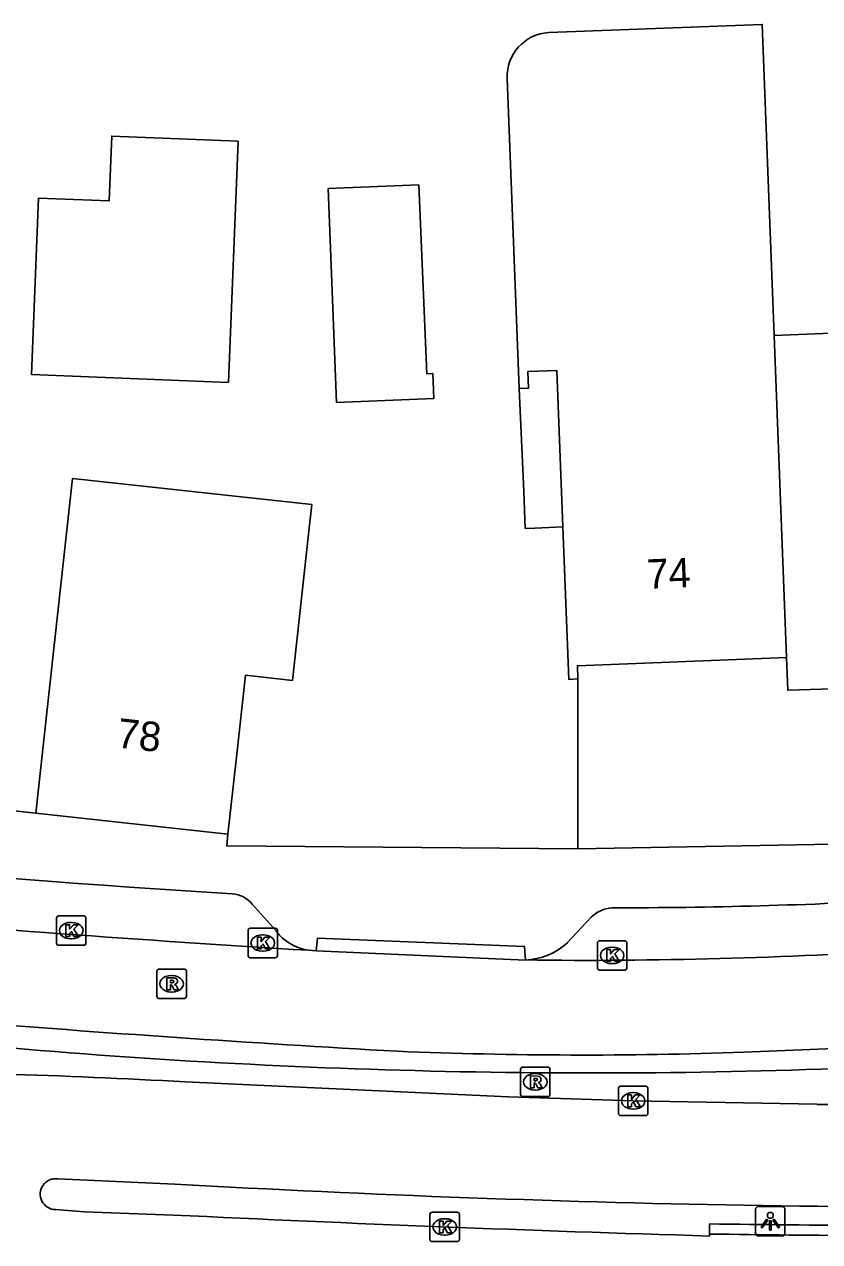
# Model space of a CAD drawing. Extents: x 160026 to 161302, y 384757 to 385701.
# Drawn here: x 161103.87 to 161130.9, y 384869.75 to 384911.11 of the extents above; entities that cross this region are included whole.
import ezdxf

# ---------------------------------------------------------------- set-up
doc = ezdxf.new("R2010")
doc.units = 0
for name, color, linetype in [('IMGEO_Haag', 7, 'Continuous'), ('IMGEO_Hek', 7, 'Continuous'), ('IMGEO_Kolk', 7, 'Continuous'), ('IMGEO_Lichtpunt', 7, 'Continuous'), ('IMGEO_Muur', 7, 'Continuous'), ('IMGEO_Pand', 7, 'Continuous'), ('IMGEO_Pand_nummerreeks', 7, 'Continuous'), ('IMGEO_Pand_overbouw', 7, 'Continuous'), ('IMGEO_Rijbaan_lokaal_gesloten', 7, 'Continuous'), ('IMGEO_Rijbaan_regionaal_gesloten', 7, 'Continuous'), ('IMGEO_Rioolput', 7, 'Continuous'), ('IMGEO_Voetpad_open', 7, 'Continuous')]:
    doc.layers.add(name, color=color, linetype=linetype)

msp = doc.modelspace()

# ---------------------------------------------------------------- linework, layer by layer
at = {"layer": 'IMGEO_Haag'}
msp.add_lwpolyline([(161122.684, 384883.1), (161122.683, 384885.725), (161122.684, 384888.35), (161122.684, 384888.87)], dxfattribs=at)
at = {"layer": 'IMGEO_Hek'}
msp.add_arc((161123.204, 385106.292), 230.807, 264.31356, 272.43141, dxfattribs=at)
at = {"layer": 'IMGEO_Kolk'}
for p, q in [((161104.967, 384879.896), (161104.967, 384880.748)), ((161105.042, 384880.822), (161105.894, 384880.822)), ((161105.455, 384880.602), (161105.48, 384880.602)), ((161105.968, 384880.748), (161105.968, 384879.896)), ((161111.476, 384879.474), (161111.476, 384880.326)), ((161111.551, 384880.4), (161112.403, 384880.4)), ((161111.964, 384880.18), (161111.989, 384880.18)), ((161112.477, 384880.326), (161112.477, 384879.474)), ((161105.894, 384879.822), (161105.042, 384879.822)), ((161105.478, 384880.042), (161105.453, 384880.042)), ((161123.347, 384879.053), (161123.347, 384879.905)), ((161123.422, 384879.979), (161124.274, 384879.979)), ((161123.835, 384879.759), (161123.86, 384879.759)), ((161124.348, 384879.905), (161124.348, 384879.053)), ((161112.403, 384879.4), (161111.551, 384879.4)), ((161111.987, 384879.62), (161111.962, 384879.62)), ((161124.274, 384878.979), (161123.422, 384878.979)), ((161123.858, 384879.199), (161123.833, 384879.199)), ((161124.061, 384874.111), (161124.061, 384874.963)), ((161124.136, 384875.037), (161124.988, 384875.037)), ((161124.549, 384874.817), (161124.574, 384874.817)), ((161125.062, 384874.963), (161125.062, 384874.111)), ((161124.572, 384874.257), (161124.547, 384874.257)), ((161124.988, 384874.037), (161124.136, 384874.037)), ((161117.658, 384869.829), (161117.658, 384870.681)), ((161117.733, 384870.755), (161118.585, 384870.755)), ((161118.146, 384870.535), (161118.171, 384870.535)), ((161118.659, 384870.681), (161118.659, 384869.829)), ((161118.585, 384869.755), (161117.733, 384869.755)), ((161118.169, 384869.975), (161118.144, 384869.975))]:
    msp.add_line(p, q, dxfattribs=at)
for points in [[(161104.967, 384879.896), (161104.967, 384880.748)], [(161105.042, 384880.822), (161105.894, 384880.822)], [(161105.288, 384880.522), (161105.411, 384880.522), (161105.411, 384880.371), (161105.541, 384880.522), (161105.705, 384880.522), (161105.559, 384880.371), (161105.712, 384880.122), (161105.56, 384880.122), (161105.475, 384880.286), (161105.411, 384880.219), (161105.411, 384880.122), (161105.288, 384880.122), (161105.288, 384880.522)], [(161105.968, 384880.748), (161105.968, 384879.896)], [(161111.476, 384879.474), (161111.476, 384880.326)], [(161111.551, 384880.4), (161112.403, 384880.4)], [(161111.797, 384880.1), (161111.92, 384880.1), (161111.92, 384879.949), (161112.05, 384880.1), (161112.214, 384880.1), (161112.068, 384879.949), (161112.221, 384879.7), (161112.069, 384879.7), (161111.984, 384879.864), (161111.92, 384879.797), (161111.92, 384879.7), (161111.797, 384879.7), (161111.797, 384880.1)], [(161112.477, 384880.326), (161112.477, 384879.474)], [(161105.894, 384879.822), (161105.042, 384879.822)], [(161123.347, 384879.053), (161123.347, 384879.905)], [(161123.422, 384879.979), (161124.274, 384879.979)], [(161123.668, 384879.679), (161123.791, 384879.679), (161123.791, 384879.528), (161123.921, 384879.679), (161124.085, 384879.679), (161123.939, 384879.528), (161124.092, 384879.279), (161123.94, 384879.279), (161123.855, 384879.443), (161123.791, 384879.376), (161123.791, 384879.279), (161123.668, 384879.279), (161123.668, 384879.679)], [(161124.348, 384879.905), (161124.348, 384879.053)], [(161112.403, 384879.4), (161111.551, 384879.4)], [(161124.274, 384878.979), (161123.422, 384878.979)], [(161124.061, 384874.111), (161124.061, 384874.963)], [(161124.136, 384875.037), (161124.988, 384875.037)], [(161124.382, 384874.737), (161124.505, 384874.737), (161124.505, 384874.586), (161124.635, 384874.737), (161124.799, 384874.737), (161124.653, 384874.586), (161124.806, 384874.337), (161124.654, 384874.337), (161124.569, 384874.501), (161124.505, 384874.434), (161124.505, 384874.337), (161124.382, 384874.337), (161124.382, 384874.737)], [(161125.062, 384874.963), (161125.062, 384874.111)], [(161124.988, 384874.037), (161124.136, 384874.037)], [(161117.658, 384869.829), (161117.658, 384870.681)], [(161117.733, 384870.755), (161118.585, 384870.755)], [(161118.659, 384870.681), (161118.659, 384869.829)], [(161117.979, 384870.455), (161118.102, 384870.455), (161118.102, 384870.304), (161118.232, 384870.455), (161118.396, 384870.455), (161118.25, 384870.304), (161118.403, 384870.055), (161118.251, 384870.055), (161118.166, 384870.219), (161118.102, 384870.152), (161118.102, 384870.055), (161117.979, 384870.055), (161117.979, 384870.455)], [(161118.585, 384869.755), (161117.733, 384869.755)]]:
    msp.add_lwpolyline(points, dxfattribs=at)
for centre, start, end in [((161105.044, 384880.746), 91.552, 178.448), ((161105.044, 384880.746), 91.552, 178.448), ((161105.892, 384880.746), 1.552, 88.448), ((161105.892, 384880.746), 1.552, 88.448), ((161111.553, 384880.324), 91.552, 178.448), ((161111.553, 384880.324), 91.552, 178.448), ((161112.401, 384880.324), 1.552, 88.448), ((161112.401, 384880.324), 1.552, 88.448), ((161105.044, 384879.898), 181.552, 268.448), ((161105.044, 384879.898), 181.552, 268.448), ((161105.892, 384879.898), 271.552, 358.448), ((161105.892, 384879.898), 271.552, 358.448), ((161123.424, 384879.903), 91.552, 178.448), ((161123.424, 384879.903), 91.552, 178.448), ((161124.272, 384879.903), 1.552, 88.448), ((161124.272, 384879.903), 1.552, 88.448), ((161111.553, 384879.476), 181.552, 268.448), ((161111.553, 384879.476), 181.552, 268.448), ((161112.401, 384879.476), 271.552, 358.448), ((161112.401, 384879.476), 271.552, 358.448), ((161123.424, 384879.055), 181.552, 268.448), ((161123.424, 384879.055), 181.552, 268.448), ((161124.272, 384879.055), 271.552, 358.448), ((161124.272, 384879.055), 271.552, 358.448), ((161124.138, 384874.961), 91.552, 178.448), ((161124.138, 384874.961), 91.552, 178.448), ((161124.986, 384874.961), 1.552, 88.448), ((161124.986, 384874.961), 1.552, 88.448), ((161124.138, 384874.113), 181.552, 268.448), ((161124.138, 384874.113), 181.552, 268.448), ((161124.986, 384874.113), 271.552, 358.448), ((161124.986, 384874.113), 271.552, 358.448), ((161117.735, 384870.679), 91.552, 178.448), ((161117.735, 384870.679), 91.552, 178.448), ((161118.583, 384870.679), 1.552, 88.448), ((161118.583, 384870.679), 1.552, 88.448), ((161117.735, 384869.831), 181.552, 268.448), ((161117.735, 384869.831), 181.552, 268.448), ((161118.583, 384869.831), 271.552, 358.448), ((161118.583, 384869.831), 271.552, 358.448)]:
    msp.add_arc(centre, 0.0765, start, end, dxfattribs=at)
for centre, major_axis, ratio, start_param, end_param in [((161105.454, 384880.322), (-0.387, 0.002), 0.722429, 4.712389, 7.853982), ((161105.479, 384880.322), (-0.39, 0.002), 0.717154, 1.570796, 4.712389), ((161111.963, 384879.9), (-0.387, 0.002), 0.722429, 4.712389, 7.853982), ((161111.988, 384879.9), (-0.39, 0.002), 0.717154, 1.570796, 4.712389), ((161123.834, 384879.479), (-0.387, 0.002), 0.722429, 4.712389, 7.853982), ((161123.859, 384879.479), (-0.39, 0.002), 0.717154, 1.570796, 4.712389), ((161124.548, 384874.537), (-0.387, 0.002), 0.722429, 4.712389, 7.853982), ((161124.573, 384874.537), (-0.39, 0.002), 0.717154, 1.570796, 4.712389), ((161118.145, 384870.255), (-0.387, 0.002), 0.722429, 4.712389, 7.853982), ((161118.17, 384870.255), (-0.39, 0.002), 0.717154, 1.570796, 4.712389)]:
    msp.add_ellipse(centre, major_axis=major_axis, ratio=ratio, start_param=start_param, end_param=end_param, dxfattribs=at)
at = {"layer": 'IMGEO_Lichtpunt'}
for p, q in [((161129.626, 384870.946), (161128.818, 384870.946)), ((161129.626, 384870.946), (161128.818, 384870.946)), ((161128.724, 384870.851), (161128.724, 384870.044)), ((161128.724, 384870.851), (161128.724, 384870.044)), ((161129.72, 384870.044), (161129.72, 384870.851)), ((161129.72, 384870.044), (161129.72, 384870.851)), ((161128.818, 384869.95), (161129.626, 384869.95)), ((161128.818, 384869.95), (161129.626, 384869.95))]:
    msp.add_line(p, q, dxfattribs=at)
for points in [[(161129.098, 384870.515), (161129.137, 384870.487), (161128.949, 384870.225), (161128.911, 384870.252), (161129.098, 384870.515)], [(161129.2, 384870.467), (161129.247, 384870.467), (161129.247, 384870.145), (161129.2, 384870.145), (161129.2, 384870.467)], [(161129.31, 384870.487), (161129.348, 384870.514), (161129.535, 384870.252), (161129.496, 384870.224), (161129.31, 384870.487)]]:
    msp.add_lwpolyline(points, dxfattribs=at)
msp.add_circle((161129.223, 384870.649), 0.0994, dxfattribs=at)
for centre, start, end in [((161128.818, 384870.851), 90, 180), ((161128.818, 384870.851), 90, 180), ((161129.626, 384870.851), 0, 90), ((161129.626, 384870.851), 0, 90), ((161128.818, 384870.044), 180, 270), ((161128.818, 384870.044), 180, 270), ((161129.626, 384870.044), 270, 0), ((161129.626, 384870.044), 270, 360)]:
    msp.add_arc(centre, 0.0946, start, end, dxfattribs=at)
at = {"layer": 'IMGEO_Muur'}
msp.add_lwpolyline([(161127.152, 384870.359), (161127.151, 384870.014)], dxfattribs=at)
for centre, radius, start, end in [((161136.114, 385469.57), 599.278, 269.143165, 270.181596), ((161135.338, 385405.057), 535.106, 269.12336, 270.28526)]:
    msp.add_arc(centre, radius, start, end, dxfattribs=at)
at = {"layer": 'IMGEO_Pand'}
for points in [[(161121.694, 384910.83), (161128.949, 384911.111), (161129.358, 384900.544)], [(161129.358, 384900.544), (161131.577, 384900.63), (161131.671, 384898.199), (161138.924, 384898.481), (161137.479, 384910.197), (161141.374, 384910.611)], [(161122.684, 384888.87), (161122.374, 384888.858), (161122.173, 384894.035), (161121.966, 384899.351), (161120.987, 384899.313), (161121.009, 384898.754), (161120.69, 384898.742), (161120.283, 384909.275)], [(161111.139, 384907.14), (161110.809, 384898.946), (161104.114, 384899.216), (161104.356, 384905.211), (161106.754, 384905.115), (161106.842, 384907.313), (161111.139, 384907.14)], [(161114.197, 384905.534), (161117.275, 384905.654), (161117.547, 384899.238), (161117.755, 384899.245), (161117.787, 384898.395), (161114.479, 384898.267), (161114.197, 384905.534)], [(161129.358, 384900.544), (161129.77, 384889.595)], [(161104.268, 384884.311), (161104.813, 384889.282), (161105.514, 384895.685), (161113.643, 384894.794), (161113.533, 384893.794), (161112.989, 384888.823), (161111.386, 384888.999), (161111.081, 384886.211), (161110.794, 384883.596)], [(161122.684, 384888.87), (161122.666, 384889.319), (161129.77, 384889.595)], [(161129.77, 384889.595), (161129.813, 384888.486), (161131.347, 384888.538)], [(161104.268, 384884.311), (161110.794, 384883.596)]]:
    msp.add_lwpolyline(points, dxfattribs=at)
msp.add_arc((161121.775, 384909.338), 1.494, 93.1267, 182.4323, dxfattribs=at)
at = {"layer": 'IMGEO_Pand_overbouw'}
msp.add_lwpolyline([(161122.173, 384894.035), (161121.966, 384899.351), (161120.987, 384899.313), (161121.009, 384898.754), (161120.69, 384898.742), (161120.845, 384895.245), (161120.894, 384893.986), (161121.224, 384893.999)], close=True, dxfattribs=at)
at = {"layer": 'IMGEO_Rijbaan_lokaal_gesloten'}
for points in [[(161113.542, 384879.654), (161113.792, 384879.639)], [(161113.792, 384879.639), (161120.904, 384879.323)], [(161143.72, 384876.812), (161128.332, 384876.189)]]:
    msp.add_lwpolyline(points, dxfattribs=at)
for centre, radius, start, end in [((161151.773, 385516.903), 638.395, 263.531702, 266.56669), ((161122.972, 385048.799), 169.488, 269.30079, 273.7641), ((161152.275, 385509.837), 634.621, 264.058561, 266.773386), ((161122.883, 385033.047), 156.953, 267.68934, 271.98957)]:
    msp.add_arc(centre, radius, start, end, dxfattribs=at)
at = {"layer": 'IMGEO_Rijbaan_regionaal_gesloten'}
for points in [[(161130.804, 384874.42), (161124.562, 384874.537), (161120.331, 384874.674), (161109.341, 384875.181)], [(161105.009, 384871.89), (161108.991, 384871.711)], [(161108.936, 384870.659), (161105.917, 384870.771), (161104.934, 384870.842)], [(161127.151, 384870.014), (161127.151, 384869.946)]]:
    msp.add_lwpolyline(points, dxfattribs=at)
for centre, radius, start, end in [((161096.486, 384648.613), 226.933, 86.75257, 89.89161), ((161134.646, 385272.74), 398.339, 269.44731, 272.35535), ((161104.941, 384871.368), 0.526, 82.5545, 269.2587), ((161137.539, 385377.084), 506.178, 266.76688, 269.02913), ((161134.369, 385284.531), 413.588, 269.25097, 272.01737), ((161155.867, 385836.568), 967.048, 267.21836, 268.298407)]:
    msp.add_arc(centre, radius, start, end, dxfattribs=at)
at = {"layer": 'IMGEO_Rioolput'}
for p, q in [((161108.38, 384878.088), (161108.38, 384878.94)), ((161108.455, 384879.014), (161109.307, 384879.014)), ((161109.381, 384878.94), (161109.381, 384878.088)), ((161108.868, 384878.794), (161108.893, 384878.794)), ((161109.307, 384878.014), (161108.455, 384878.014)), ((161108.891, 384878.234), (161108.866, 384878.234)), ((161120.735, 384874.758), (161120.735, 384875.61)), ((161120.81, 384875.684), (161121.662, 384875.684)), ((161121.736, 384875.61), (161121.736, 384874.758)), ((161121.223, 384875.464), (161121.248, 384875.464)), ((161121.662, 384874.684), (161120.81, 384874.684)), ((161121.246, 384874.904), (161121.221, 384874.904))]:
    msp.add_line(p, q, dxfattribs=at)
for points in [[(161108.38, 384878.088), (161108.38, 384878.94)], [(161108.455, 384879.014), (161109.307, 384879.014)], [(161109.381, 384878.94), (161109.381, 384878.088)], [(161108.969, 384878.712), (161108.717, 384878.714), (161108.717, 384878.314)], [(161108.717, 384878.314), (161108.841, 384878.314), (161108.841, 384878.476), (161108.852, 384878.476)], [(161108.895, 384878.633), (161108.841, 384878.633), (161108.841, 384878.552)], [(161108.841, 384878.552), (161108.893, 384878.552)], [(161108.899, 384878.447), (161108.97, 384878.314), (161109.11, 384878.314), (161109.045, 384878.44)], [(161109.307, 384878.014), (161108.455, 384878.014)], [(161120.735, 384874.758), (161120.735, 384875.61)], [(161120.81, 384875.684), (161121.662, 384875.684)], [(161121.736, 384875.61), (161121.736, 384874.758)], [(161121.324, 384875.382), (161121.072, 384875.384), (161121.072, 384874.984)], [(161121.072, 384874.984), (161121.196, 384874.984), (161121.196, 384875.146), (161121.207, 384875.146)], [(161121.25, 384875.303), (161121.196, 384875.303), (161121.196, 384875.222)], [(161121.196, 384875.222), (161121.248, 384875.222)], [(161121.254, 384875.117), (161121.325, 384874.984), (161121.465, 384874.984), (161121.4, 384875.11)], [(161121.662, 384874.684), (161120.81, 384874.684)]]:
    msp.add_lwpolyline(points, dxfattribs=at)
for centre, radius, start, end in [((161108.457, 384878.938), 0.0765, 91.552, 178.448), ((161108.457, 384878.938), 0.0765, 91.552, 178.448), ((161109.305, 384878.938), 0.0765, 1.552, 88.448), ((161109.305, 384878.938), 0.0765, 1.552, 88.448), ((161108.851, 384878.423), 0.0533, 26.0293, 88.6989), ((161108.877, 384878.741), 0.19, 274.7715, 282.9687), ((161108.901, 384878.537), 0.0964, 77.0061, 93.1865), ((161108.915, 384878.594), 0.0378, 276.6634, 79.6772), ((161108.968, 384878.602), 0.109, 350.3612, 89.416), ((161108.966, 384878.602), 0.112, 277.5842, 350.9817), ((161108.95, 384878.387), 0.108, 29.5134, 73.7905), ((161108.457, 384878.09), 0.0765, 181.552, 268.448), ((161108.457, 384878.09), 0.0765, 181.552, 268.448), ((161109.305, 384878.09), 0.0765, 271.552, 358.448), ((161109.305, 384878.09), 0.0765, 271.552, 358.448), ((161120.812, 384875.608), 0.0765, 91.552, 178.448), ((161120.812, 384875.608), 0.0765, 91.552, 178.448), ((161121.66, 384875.608), 0.0765, 1.552, 88.448), ((161121.66, 384875.608), 0.0765, 1.552, 88.448), ((161121.206, 384875.093), 0.0533, 26.0293, 88.6989), ((161121.232, 384875.411), 0.19, 274.7715, 282.9687), ((161121.256, 384875.207), 0.0964, 77.0061, 93.1865), ((161121.27, 384875.264), 0.0378, 276.6634, 79.6772), ((161121.323, 384875.272), 0.109, 350.3612, 89.416), ((161121.321, 384875.272), 0.112, 277.5842, 350.9817), ((161121.305, 384875.057), 0.108, 29.5134, 73.7905), ((161120.812, 384874.76), 0.0765, 181.552, 268.448), ((161120.812, 384874.76), 0.0765, 181.552, 268.448), ((161121.66, 384874.76), 0.0765, 271.552, 358.448), ((161121.66, 384874.76), 0.0765, 271.552, 358.448)]:
    msp.add_arc(centre, radius, start, end, dxfattribs=at)
for centre, major_axis, ratio, start_param, end_param in [((161108.867, 384878.514), (-0.387, 0.002), 0.722429, 4.712389, 7.853982), ((161108.892, 384878.514), (-0.39, 0.002), 0.717154, 1.570796, 4.712389), ((161121.222, 384875.184), (-0.387, 0.002), 0.722429, 4.712389, 7.853982), ((161121.247, 384875.184), (-0.39, 0.002), 0.717154, 1.570796, 4.712389)]:
    msp.add_ellipse(centre, major_axis=major_axis, ratio=ratio, start_param=start_param, end_param=end_param, dxfattribs=at)
at = {"layer": 'IMGEO_Voetpad_open'}
for points in [[(161100.99, 384884.658), (161104.268, 384884.311)], [(161110.794, 384883.596), (161110.751, 384883.202), (161122.684, 384883.1)], [(161131.349, 384883.254), (161122.684, 384883.1)], [(161111.62, 384881.218), (161112.427, 384880.313)], [(161122.325, 384879.902), (161123.14, 384880.779)], [(161113.792, 384879.639), (161113.831, 384880.069), (161120.87, 384879.786), (161120.904, 384879.323)]]:
    msp.add_lwpolyline(points, dxfattribs=at)
for centre, radius, start, end in [((161147.42, 385457.782), 577.367, 263.591696, 266.377581), ((161110.88, 384880.616), 0.954, 39.1192, 86.3418), ((161124.102, 385052.431), 171.334, 269.91378, 273.27136), ((161123.945, 384879.935), 1.167, 94.9743, 133.6435), ((161113.768, 384881.309), 1.67, 216.5974, 262.2338), ((161120.793, 384881.629), 2.309, 272.7611, 311.5767)]:
    msp.add_arc(centre, radius, start, end, dxfattribs=at)

# ---------------------------------------------------------------- texts
at = {"layer": 'IMGEO_Pand_nummerreeks'}
for s, rotation, p in [('74', 2.2229, (161125.042, 384891.933)), ('78', 353.7475, (161106.987, 384886.548))]:
    msp.add_text(s, height=1, rotation=rotation, dxfattribs=at).set_placement(p)

doc.saveas('drawing.dxf')
